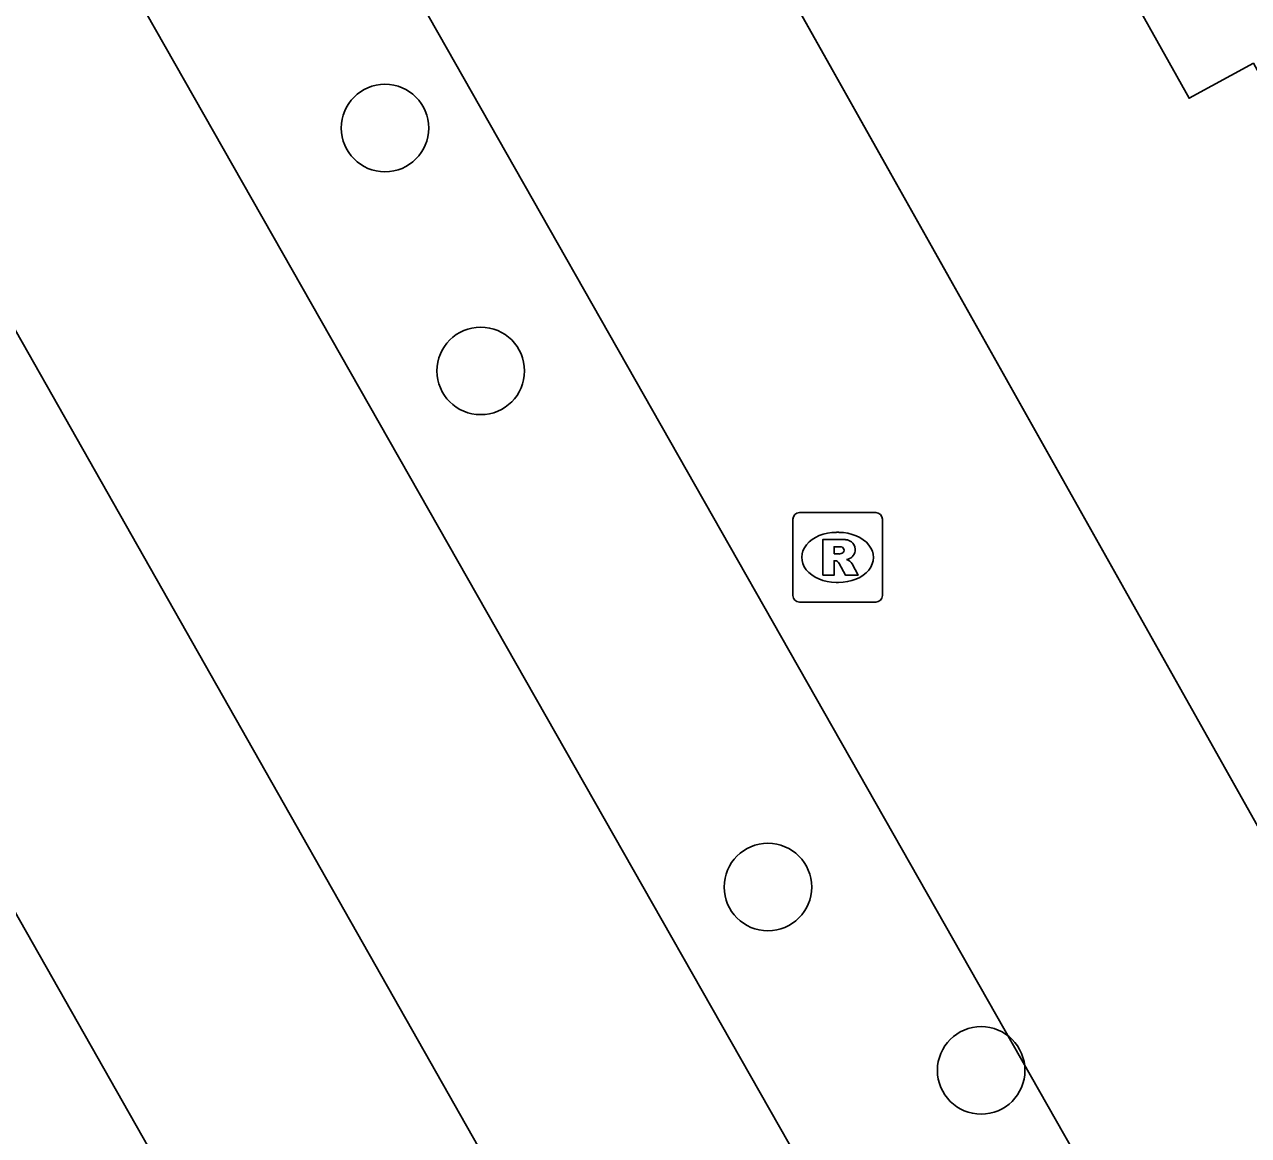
# Model space of a CAD drawing. Extents: x 161087 to 161922, y 382574 to 383873.
# Drawn here: x 161560.91 to 161574.59, y 383313.69 to 383326.1 of the extents above; entities that cross this region are included whole.
import ezdxf

# ---------------------------------------------------------------- set-up
doc = ezdxf.new("R2010")
doc.units = 0
for name, color, linetype in [('IMGEO_Boom', 7, 'Continuous'), ('IMGEO_Groenvoorziening', 7, 'Continuous'), ('IMGEO_Muur', 7, 'Continuous'), ('IMGEO_OVBaan_gesloten', 7, 'Continuous'), ('IMGEO_Rijbaan_lokaal_gesloten', 7, 'Continuous'), ('IMGEO_Rioolput', 7, 'Continuous'), ('IMGEO_Voetpad_open', 7, 'Continuous')]:
    doc.layers.add(name, color=color, linetype=linetype)

msp = doc.modelspace()

# ---------------------------------------------------------------- linework, layer by layer
at = {"layer": 'IMGEO_Boom'}
for centre in [(161564.938, 383324.947), (161566.008, 383322.233), (161569.217, 383316.465), (161571.6, 383314.416)]:
    msp.add_circle(centre, 0.489, dxfattribs=at)
at = {"layer": 'IMGEO_Groenvoorziening'}
msp.add_lwpolyline([(161565.481, 383333.879), (161568.917, 383335.844), (161570.094, 383333.726), (161569.403, 383333.333), (161570.192, 383331.959), (161570.9, 383332.334), (161573.06, 383328.457), (161572.358, 383328.075), (161573.923, 383325.28), (161574.642, 383325.671), (161576.778, 383321.786), (161576.121, 383321.401), (161578.041, 383317.937), (161575.144, 383316.339)], dxfattribs=at)
at = {"layer": 'IMGEO_Muur'}
msp.add_lwpolyline([(161576.778, 383321.786), (161576.121, 383321.401), (161578.041, 383317.937), (161575.144, 383316.339), (161565.332, 383333.794), (161568.917, 383335.844), (161570.094, 383333.726), (161569.403, 383333.333), (161570.192, 383331.959), (161570.343, 383332.039), (161570.9, 383332.334), (161573.06, 383328.457), (161572.358, 383328.075), (161573.923, 383325.28), (161574.642, 383325.671)], dxfattribs=at)
at = {"layer": 'IMGEO_OVBaan_gesloten'}
for points in [[(161539.097, 383360.976), (161570.954, 383304.79)], [(161563.305, 383311.777), (161557.551, 383321.918)]]:
    msp.add_lwpolyline(points, dxfattribs=at)
at = {"layer": 'IMGEO_Rijbaan_lokaal_gesloten'}
msp.add_lwpolyline([(161553.532, 383341.596), (161573.605, 383306.298)], dxfattribs=at)
at = {"layer": 'IMGEO_Rioolput'}
for p, q in [((161569.57, 383320.649), (161570.422, 383320.649)), ((161569.495, 383319.723), (161569.495, 383320.575)), ((161570.496, 383320.575), (161570.496, 383319.723)), ((161569.983, 383320.429), (161570.008, 383320.429)), ((161570.006, 383319.869), (161569.981, 383319.869)), ((161570.422, 383319.649), (161569.57, 383319.649))]:
    msp.add_line(p, q, dxfattribs=at)
for points in [[(161569.57, 383320.649), (161570.422, 383320.649)], [(161569.495, 383319.723), (161569.495, 383320.575)], [(161570.496, 383320.575), (161570.496, 383319.723)], [(161570.084, 383320.347), (161569.832, 383320.349), (161569.832, 383319.949)], [(161570.01, 383320.268), (161569.956, 383320.268), (161569.956, 383320.187)], [(161569.832, 383319.949), (161569.956, 383319.949), (161569.956, 383320.111), (161569.967, 383320.111)], [(161569.956, 383320.187), (161570.008, 383320.187)], [(161570.014, 383320.082), (161570.085, 383319.949), (161570.225, 383319.949), (161570.16, 383320.075)], [(161570.422, 383319.649), (161569.57, 383319.649)]]:
    msp.add_lwpolyline(points, dxfattribs=at)
for centre, radius, start, end in [((161569.572, 383320.573), 0.0765, 91.552, 178.448), ((161569.572, 383320.573), 0.0765, 91.552, 178.448), ((161570.42, 383320.573), 0.0765, 1.552, 88.448), ((161570.42, 383320.573), 0.0765, 1.552, 88.448), ((161570.083, 383320.237), 0.109, 350.3612, 89.416), ((161570.016, 383320.172), 0.0964, 77.0061, 93.1865), ((161570.03, 383320.229), 0.0378, 276.6634, 79.6772), ((161570.081, 383320.237), 0.112, 277.5842, 350.9817), ((161569.966, 383320.058), 0.0533, 26.0293, 88.6989), ((161569.992, 383320.376), 0.19, 274.7715, 282.9687), ((161570.065, 383320.022), 0.108, 29.5134, 73.7905), ((161569.572, 383319.725), 0.0765, 181.552, 268.448), ((161569.572, 383319.725), 0.0765, 181.552, 268.448), ((161570.42, 383319.725), 0.0765, 271.552, 358.448), ((161570.42, 383319.725), 0.0765, 271.552, 358.448)]:
    msp.add_arc(centre, radius, start, end, dxfattribs=at)
for centre, major_axis, ratio, start_param, end_param in [((161569.982, 383320.149), (-0.387, 0.002), 0.722429, 4.712389, 7.853982), ((161570.007, 383320.149), (-0.39, 0.002), 0.717154, 1.570796, 4.712389)]:
    msp.add_ellipse(centre, major_axis=major_axis, ratio=ratio, start_param=start_param, end_param=end_param, dxfattribs=at)
at = {"layer": 'IMGEO_Voetpad_open'}
for points in [[(161573.605, 383306.298), (161573.964, 383306.503), (161574.074, 383306.308), (161576.085, 383307.436), (161555.931, 383342.902), (161553.532, 383341.596)], [(161565.481, 383333.879), (161565.332, 383333.794), (161565.377, 383333.715), (161575.144, 383316.339)]]:
    msp.add_lwpolyline(points, dxfattribs=at)

doc.saveas('drawing.dxf')
